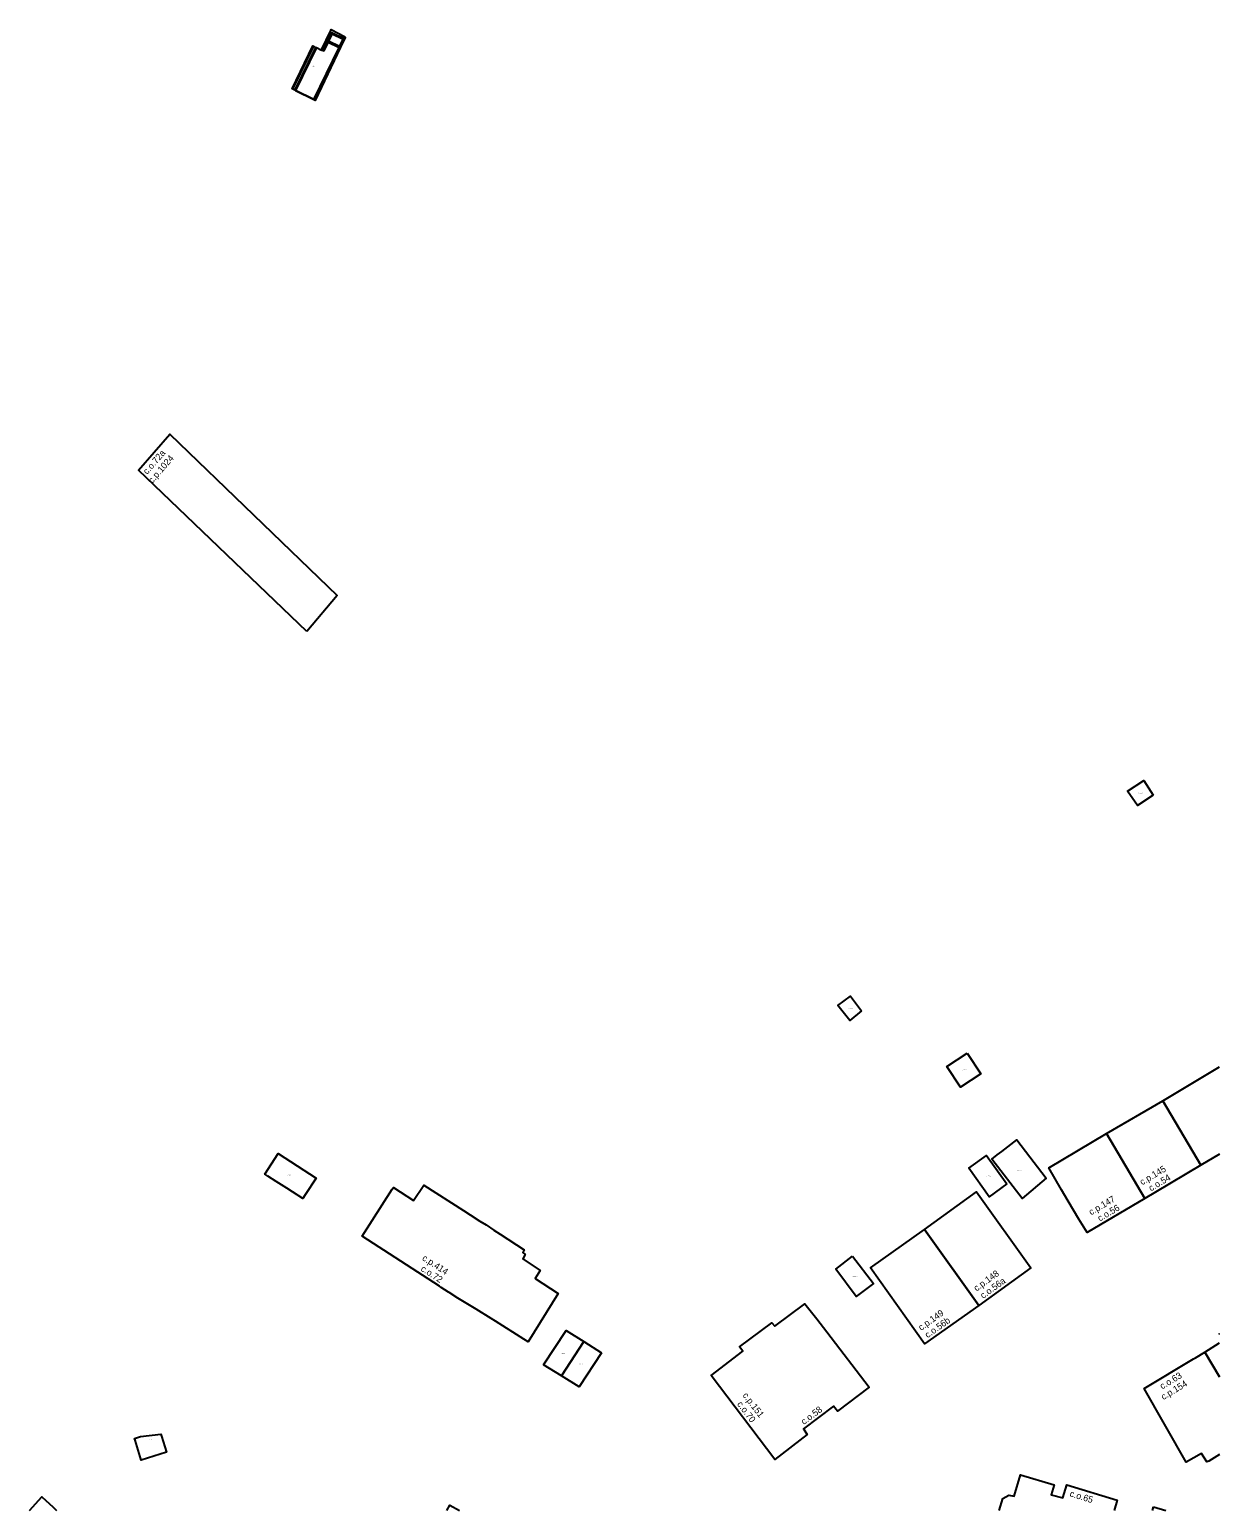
# Model space of a CAD drawing. Extents: x -600391 to -599491, y -1160176 to -1159402.
# Drawn here: x -599673.3 to -599490.8, y -1160176.1 to -1159948.9 of the extents above; entities that cross this region are included whole.
import ezdxf

# ---------------------------------------------------------------- set-up
doc = ezdxf.new("R2010")
doc.units = 0
for name, color, linetype in [('Level 10', 7, 'Continuous'), ('Level 12', 7, 'Continuous'), ('Level 24', 7, 'Continuous'), ('Level 25', 7, 'Continuous'), ('Level 61', 7, 'Continuous'), ('Level 62', 7, 'Continuous')]:
    doc.layers.add(name, color=color, linetype=linetype)

msp = doc.modelspace()

# ---------------------------------------------------------------- linework, layer by layer
at = {"layer": 'Level 61'}
for p, q in [((-599499.47, -1160113.22), (-599490.77, -1160108.02)), ((-599490.77, -1160121.43), (-599493.62, -1160123.1)), ((-599492.99, -1160151.79), (-599490.77, -1160150.38)), ((-599490.79, -1160149), (-599490.77, -1160148.99)), ((-599490.77, -1160149.03), (-599490.79, -1160149)), ((-599492.99, -1160151.79), (-599490.77, -1160155.57)), ((-599490.77, -1160155.57), (-599492.99, -1160151.79)), ((-599490.77, -1160167.48), (-599492.4, -1160168.53)), ((-599673.33, -1160176.08), (-599671.47, -1160173.99)), ((-599669.74, -1160175.58), (-599669.18, -1160176.08)), ((-599609.33, -1160176.08), (-599608.87, -1160175.27)), ((-599608.87, -1160175.27), (-599607.37, -1160176.08)), ((-599524.55, -1160176.08), (-599524, -1160174.25)), ((-599506.48, -1160174.51), (-599506.9, -1160176.08)), ((-599501.05, -1160176.08), (-599500.89, -1160175.55)), ((-599500.89, -1160175.55), (-599498.99, -1160176.08))]:
    msp.add_line(p, q, dxfattribs=at)
for points in [[(-599627.23, -1159949.27), (-599627.05, -1159948.9)], [(-599627.05, -1159948.9), (-599625.04, -1159949.97)], [(-599628.49, -1159951.91), (-599627.88, -1159950.64)], [(-599628.23, -1159952.04), (-599627.62, -1159950.77)], [(-599627.62, -1159950.77), (-599628.23, -1159952.04)], [(-599627.53, -1159950.81), (-599628.19, -1159952.18)], [(-599628.19, -1159952.18), (-599627.53, -1159950.81)], [(-599627.88, -1159950.64), (-599627.82, -1159950.51)], [(-599627.62, -1159950.77), (-599627.88, -1159950.64)], [(-599627.88, -1159950.64), (-599627.62, -1159950.77)], [(-599627.82, -1159950.51), (-599627.27, -1159949.36)], [(-599627.82, -1159950.51), (-599627.56, -1159950.64)], [(-599627.56, -1159950.64), (-599627.82, -1159950.51)], [(-599627.56, -1159950.64), (-599627.62, -1159950.77)], [(-599627.62, -1159950.77), (-599627.56, -1159950.64)], [(-599627.62, -1159950.77), (-599627.54, -1159950.81)], [(-599627.54, -1159950.81), (-599627.62, -1159950.77)], [(-599627.56, -1159950.64), (-599627.01, -1159949.49)], [(-599627.01, -1159949.49), (-599627.56, -1159950.64)], [(-599627.56, -1159950.64), (-599627.48, -1159950.68)], [(-599627.48, -1159950.68), (-599627.56, -1159950.64)], [(-599627.54, -1159950.81), (-599627.53, -1159950.81)], [(-599627.53, -1159950.81), (-599627.54, -1159950.81)], [(-599627.53, -1159950.81), (-599627.47, -1159950.68)], [(-599627.47, -1159950.68), (-599627.53, -1159950.81)], [(-599625.85, -1159951.65), (-599627.53, -1159950.81)], [(-599627.53, -1159950.81), (-599625.85, -1159951.65)], [(-599627.48, -1159950.68), (-599627.47, -1159950.68)], [(-599627.47, -1159950.68), (-599627.48, -1159950.68)], [(-599626.92, -1159949.53), (-599627.47, -1159950.68)], [(-599627.47, -1159950.68), (-599626.92, -1159949.53)], [(-599627.47, -1159950.68), (-599625.79, -1159951.51)], [(-599625.79, -1159951.51), (-599627.47, -1159950.68)], [(-599627.27, -1159949.36), (-599627.23, -1159949.27)], [(-599627.01, -1159949.49), (-599627.27, -1159949.36)], [(-599627.27, -1159949.36), (-599627.01, -1159949.49)], [(-599626.88, -1159949.44), (-599627.23, -1159949.27)], [(-599627.23, -1159949.27), (-599626.88, -1159949.44)], [(-599627.01, -1159949.49), (-599626.92, -1159949.53)], [(-599626.92, -1159949.53), (-599627.01, -1159949.49)], [(-599626.88, -1159949.44), (-599626.92, -1159949.53)], [(-599626.92, -1159949.53), (-599626.88, -1159949.44)], [(-599625.23, -1159950.36), (-599626.92, -1159949.53)], [(-599626.92, -1159949.53), (-599625.23, -1159950.36)], [(-599625.18, -1159950.27), (-599626.88, -1159949.44)], [(-599626.88, -1159949.44), (-599625.18, -1159950.27)], [(-599625.79, -1159951.51), (-599625.23, -1159950.36)], [(-599625.23, -1159950.36), (-599625.79, -1159951.51)], [(-599624.93, -1159950.1), (-599625.65, -1159951.58)], [(-599625.04, -1159949.97), (-599625.18, -1159950.27)], [(-599625.18, -1159950.27), (-599625.04, -1159949.97)], [(-599625.04, -1159949.97), (-599624.9, -1159950.04)], [(-599624.9, -1159950.04), (-599624.93, -1159950.1)], [(-599633.06, -1159958), (-599629.87, -1159951.41)], [(-599629.78, -1159951.45), (-599632.94, -1159957.95)], [(-599632.94, -1159957.95), (-599629.78, -1159951.45)], [(-599632.58, -1159958.13), (-599629.42, -1159951.62)], [(-599629.42, -1159951.62), (-599632.58, -1159958.13)], [(-599629.33, -1159951.66), (-599632.52, -1159958.23)], [(-599632.52, -1159958.23), (-599629.33, -1159951.66)], [(-599629.87, -1159951.41), (-599629.78, -1159951.45)], [(-599629.78, -1159951.45), (-599629.42, -1159951.62)], [(-599629.71, -1159959.64), (-599625.85, -1159951.65)], [(-599625.85, -1159951.65), (-599629.71, -1159959.64)], [(-599625.65, -1159951.58), (-599629.54, -1159959.77)], [(-599629.42, -1159951.62), (-599629.33, -1159951.66)], [(-599629.33, -1159951.66), (-599628.54, -1159952.03)], [(-599628.54, -1159952.03), (-599628.53, -1159952.02)], [(-599628.53, -1159952.02), (-599628.49, -1159951.91)], [(-599628.19, -1159952.18), (-599628.53, -1159952.02)], [(-599628.53, -1159952.02), (-599628.19, -1159952.18)], [(-599628.49, -1159951.91), (-599628.23, -1159952.04)], [(-599628.23, -1159952.04), (-599628.49, -1159951.91)], [(-599625.79, -1159951.51), (-599625.65, -1159951.58)], [(-599625.65, -1159951.58), (-599625.79, -1159951.51)], [(-599629.54, -1159959.77), (-599633.06, -1159958)], [(-599632.94, -1159957.95), (-599632.58, -1159958.13)], [(-599632.58, -1159958.13), (-599632.94, -1159957.95)], [(-599632.52, -1159958.23), (-599629.71, -1159959.64)], [(-599629.71, -1159959.64), (-599632.52, -1159958.23)], [(-599656.63, -1160016.48), (-599651.84, -1160010.96)], [(-599651.84, -1160010.96), (-599626.15, -1160035.72)], [(-599630.79, -1160041.22), (-599656.63, -1160016.48)], [(-599626.15, -1160035.72), (-599630.79, -1160041.22)], [(-599504.86, -1160065.74), (-599502.38, -1160064.11)], [(-599502.38, -1160064.11), (-599500.92, -1160066.33)], [(-599503.35, -1160067.94), (-599504.86, -1160065.74)], [(-599500.92, -1160066.33), (-599503.35, -1160067.94)], [(-599549.32, -1160098.6), (-599547.4, -1160097.18)], [(-599547.49, -1160100.91), (-599549.32, -1160098.6)], [(-599547.4, -1160097.18), (-599545.69, -1160099.44)], [(-599545.69, -1160099.44), (-599547.49, -1160100.91)], [(-599532.59, -1160107.97), (-599529.48, -1160105.92)], [(-599530.49, -1160111.15), (-599532.59, -1160107.97)], [(-599529.48, -1160105.92), (-599527.38, -1160109.1)], [(-599527.38, -1160109.1), (-599530.49, -1160111.15)], [(-599508.07, -1160118.25), (-599499.47, -1160113.22)], [(-599499.47, -1160113.22), (-599493.62, -1160123.1)], [(-599493.62, -1160123.1), (-599499.47, -1160113.22)], [(-599524.14, -1160121), (-599521.83, -1160119.24)], [(-599521.83, -1160119.24), (-599520.52, -1160120.96)], [(-599516.96, -1160123.5), (-599508.07, -1160118.25)], [(-599502.22, -1160128.23), (-599508.07, -1160118.25)], [(-599508.07, -1160118.25), (-599502.22, -1160128.23)], [(-599637.26, -1160124.48), (-599635.21, -1160121.32)], [(-599635.21, -1160121.32), (-599629.37, -1160125.11)], [(-599525.68, -1160122.17), (-599524.86, -1160121.54)], [(-599524.86, -1160121.54), (-599524.14, -1160121)], [(-599520.52, -1160120.96), (-599517.35, -1160125.13)], [(-599529.21, -1160123.58), (-599526.53, -1160121.65)], [(-599526.09, -1160127.95), (-599529.21, -1160123.58)], [(-599526.53, -1160121.65), (-599523.37, -1160126)], [(-599521.03, -1160128.23), (-599525.68, -1160122.17)], [(-599515, -1160126.91), (-599516.96, -1160123.5)], [(-599493.62, -1160123.1), (-599500.59, -1160127.28)], [(-599636.95, -1160124.68), (-599637.26, -1160124.48)], [(-599636.77, -1160124.79), (-599636.95, -1160124.68)], [(-599635.51, -1160125.6), (-599636.77, -1160124.79)], [(-599633.86, -1160126.64), (-599635.51, -1160125.6)], [(-599629.37, -1160125.11), (-599631.04, -1160127.68)], [(-599614.43, -1160128.52), (-599612.84, -1160126.17)], [(-599612.84, -1160126.17), (-599606.75, -1160130.07)], [(-599523.37, -1160126), (-599526.09, -1160127.95)], [(-599517.35, -1160125.13), (-599521.03, -1160128.23)], [(-599633, -1160127.2), (-599633.86, -1160126.64)], [(-599631.39, -1160128.22), (-599633, -1160127.2)], [(-599631.04, -1160127.68), (-599631.39, -1160128.22)], [(-599622.28, -1160134), (-599617.68, -1160126.8)], [(-599617.68, -1160126.8), (-599617.48, -1160126.56)], [(-599617.48, -1160126.56), (-599614.43, -1160128.52)], [(-599536.03, -1160132.96), (-599528.03, -1160127.22)], [(-599528.03, -1160127.22), (-599519.71, -1160138.89)], [(-599513.96, -1160128.65), (-599515, -1160126.91)], [(-599502.22, -1160128.23), (-599511.06, -1160133.43)], [(-599500.59, -1160127.28), (-599502.22, -1160128.23)], [(-599606.75, -1160130.07), (-599605.74, -1160130.72)], [(-599605.74, -1160130.72), (-599604.25, -1160131.69)], [(-599512.32, -1160131.42), (-599513.96, -1160128.65)], [(-599604.25, -1160131.69), (-599603.3, -1160132.28)], [(-599603.3, -1160132.28), (-599602.09, -1160133.1)], [(-599544.3, -1160138.86), (-599536.03, -1160132.96)], [(-599527.69, -1160144.66), (-599536.03, -1160132.96)], [(-599536.03, -1160132.96), (-599527.69, -1160144.66)], [(-599511.06, -1160133.43), (-599512.32, -1160131.42)], [(-599610.44, -1160141.7), (-599622.28, -1160134)], [(-599602.09, -1160133.1), (-599601.11, -1160133.7)], [(-599601.11, -1160133.7), (-599597.46, -1160136.11)], [(-599597.46, -1160136.11), (-599597.66, -1160136.51)], [(-599597.66, -1160136.51), (-599597.27, -1160136.83)], [(-599597.27, -1160136.83), (-599597.66, -1160137.48)], [(-599597.66, -1160137.48), (-599595, -1160139.29)], [(-599549.63, -1160139.08), (-599547.05, -1160137.09)], [(-599547.05, -1160137.09), (-599543.86, -1160141.26)], [(-599595, -1160139.29), (-599595.75, -1160140.48)], [(-599546.48, -1160143.24), (-599549.63, -1160139.08)], [(-599536.01, -1160150.55), (-599544.3, -1160138.86)], [(-599519.71, -1160138.89), (-599527.69, -1160144.66)], [(-599610.19, -1160141.87), (-599610.44, -1160141.7)], [(-599609.04, -1160142.62), (-599610.19, -1160141.87)], [(-599595.75, -1160140.48), (-599592.21, -1160142.82)], [(-599543.86, -1160141.26), (-599546.48, -1160143.24)], [(-599608.98, -1160142.66), (-599609.04, -1160142.62)], [(-599607.63, -1160143.53), (-599608.98, -1160142.66)], [(-599606.36, -1160144.29), (-599607.63, -1160143.53)], [(-599604.81, -1160145.21), (-599606.36, -1160144.29)], [(-599592.21, -1160142.82), (-599596.84, -1160150.21)], [(-599602.52, -1160146.65), (-599604.81, -1160145.21)], [(-599558.97, -1160147.82), (-599554.36, -1160144.39)], [(-599554.36, -1160144.39), (-599552.56, -1160146.69)], [(-599527.69, -1160144.66), (-599536.01, -1160150.55)], [(-599601.87, -1160147.06), (-599602.52, -1160146.65)], [(-599597.5, -1160149.8), (-599601.87, -1160147.06)], [(-599594.47, -1160153.74), (-599590.98, -1160148.48)], [(-599590.98, -1160148.48), (-599588.3, -1160150.17)], [(-599564.39, -1160150.99), (-599559.46, -1160147.28)], [(-599559.46, -1160147.28), (-599558.97, -1160147.82)], [(-599552.56, -1160146.69), (-599551.02, -1160148.67)], [(-599551.02, -1160148.67), (-599544.49, -1160157.2)], [(-599596.84, -1160150.21), (-599597.5, -1160149.8)], [(-599588.3, -1160150.17), (-599591.73, -1160155.43)], [(-599591.73, -1160155.43), (-599588.3, -1160150.17)], [(-599588.3, -1160150.17), (-599585.6, -1160151.91)], [(-599563.92, -1160151.67), (-599564.39, -1160150.99)], [(-599585.6, -1160151.91), (-599589.01, -1160157.12)], [(-599568.75, -1160155.37), (-599563.92, -1160151.67)], [(-599502.31, -1160157.37), (-599494.76, -1160152.83)], [(-599494.76, -1160152.83), (-599494.45, -1160152.66)], [(-599494.45, -1160152.66), (-599492.99, -1160151.79)], [(-599591.73, -1160155.43), (-599594.47, -1160153.74)], [(-599589.01, -1160157.12), (-599591.73, -1160155.43)], [(-599558.98, -1160168.28), (-599568.75, -1160155.37)], [(-599544.49, -1160157.2), (-599549.37, -1160160.87)], [(-599495.85, -1160168.7), (-599502.31, -1160157.37)], [(-599549.98, -1160160.11), (-599554.59, -1160163.59)], [(-599549.37, -1160160.87), (-599549.98, -1160160.11)], [(-599657.25, -1160165.03), (-599656.32, -1160164.74)], [(-599656.32, -1160164.74), (-599653.18, -1160164.38)], [(-599653.18, -1160164.38), (-599653.09, -1160164.67)], [(-599653.09, -1160164.67), (-599652.31, -1160167.17)], [(-599554.02, -1160164.42), (-599558.98, -1160168.28)], [(-599554.59, -1160163.59), (-599554.02, -1160164.42)], [(-599657.16, -1160165.33), (-599657.25, -1160165.03)], [(-599656.21, -1160168.39), (-599657.16, -1160165.33)], [(-599652.31, -1160167.17), (-599656.21, -1160168.39)], [(-599493.52, -1160167.37), (-599495.85, -1160168.7)], [(-599492.68, -1160168.65), (-599493.52, -1160167.37)], [(-599492.4, -1160168.53), (-599492.68, -1160168.65)], [(-599522.26, -1160173.92), (-599521.28, -1160170.64)], [(-599521.28, -1160170.64), (-599516.14, -1160172.16)], [(-599524, -1160174.25), (-599523.08, -1160173.74)], [(-599523.08, -1160173.74), (-599522.26, -1160173.92)], [(-599516.14, -1160172.16), (-599516.59, -1160173.67)], [(-599516.59, -1160173.67), (-599514.82, -1160174.17)], [(-599514.82, -1160174.17), (-599514.19, -1160172.17)], [(-599514.19, -1160172.17), (-599506.48, -1160174.51)], [(-599671.47, -1160173.99), (-599669.74, -1160175.58)]]:
    msp.add_lwpolyline(points, dxfattribs=at)
at = {"layer": 'Level 62'}
for p, q in [((-599669.74, -1160175.58), (-599669.18, -1160176.08)), ((-599501.05, -1160176.08), (-599500.89, -1160175.55)), ((-599500.89, -1160175.55), (-599498.99, -1160176.08))]:
    msp.add_line(p, q, dxfattribs=at)
for points in [[(-599626.88, -1159949.44), (-599627.23, -1159949.27), (-599627.05, -1159948.9), (-599625.04, -1159949.97), (-599625.18, -1159950.27), (-599626.88, -1159949.44)], [(-599629.33, -1159951.66), (-599632.52, -1159958.23), (-599629.71, -1159959.64), (-599625.85, -1159951.65), (-599627.53, -1159950.81), (-599627.47, -1159950.68), (-599625.79, -1159951.51), (-599625.65, -1159951.58), (-599629.54, -1159959.77), (-599633.06, -1159958), (-599629.87, -1159951.41), (-599629.78, -1159951.45), (-599632.94, -1159957.95), (-599632.58, -1159958.13), (-599629.42, -1159951.62), (-599629.33, -1159951.66)], [(-599629.33, -1159951.66), (-599628.54, -1159952.03), (-599628.53, -1159952.02), (-599628.19, -1159952.18), (-599627.53, -1159950.81), (-599625.85, -1159951.65), (-599629.71, -1159959.64), (-599632.52, -1159958.23), (-599629.33, -1159951.66)], [(-599627.53, -1159950.81), (-599628.19, -1159952.18), (-599628.53, -1159952.02), (-599628.49, -1159951.91), (-599628.23, -1159952.04), (-599627.62, -1159950.77), (-599627.54, -1159950.81), (-599627.53, -1159950.81)], [(-599627.62, -1159950.77), (-599628.23, -1159952.04), (-599628.49, -1159951.91), (-599627.88, -1159950.64), (-599627.62, -1159950.77)], [(-599627.62, -1159950.77), (-599627.88, -1159950.64), (-599627.82, -1159950.51), (-599627.56, -1159950.64), (-599627.62, -1159950.77)], [(-599627.27, -1159949.36), (-599627.01, -1159949.49), (-599627.56, -1159950.64), (-599627.82, -1159950.51), (-599627.27, -1159949.36)], [(-599627.53, -1159950.81), (-599627.54, -1159950.81), (-599627.62, -1159950.77), (-599627.56, -1159950.64), (-599627.48, -1159950.68), (-599627.47, -1159950.68), (-599627.53, -1159950.81)], [(-599626.92, -1159949.53), (-599627.47, -1159950.68), (-599627.48, -1159950.68), (-599627.56, -1159950.64), (-599627.01, -1159949.49), (-599626.92, -1159949.53)], [(-599626.92, -1159949.53), (-599625.23, -1159950.36), (-599625.79, -1159951.51), (-599627.47, -1159950.68), (-599626.92, -1159949.53)], [(-599626.88, -1159949.44), (-599626.92, -1159949.53), (-599627.01, -1159949.49), (-599627.27, -1159949.36), (-599627.23, -1159949.27), (-599626.88, -1159949.44)], [(-599625.04, -1159949.97), (-599624.9, -1159950.04), (-599624.93, -1159950.1), (-599625.65, -1159951.58), (-599625.79, -1159951.51), (-599625.23, -1159950.36), (-599626.92, -1159949.53), (-599626.88, -1159949.44), (-599625.18, -1159950.27), (-599625.04, -1159949.97)], [(-599629.42, -1159951.62), (-599632.58, -1159958.13), (-599632.94, -1159957.95), (-599629.78, -1159951.45), (-599629.42, -1159951.62)], [(-599630.79, -1160041.22), (-599656.63, -1160016.48), (-599651.84, -1160010.96), (-599626.15, -1160035.72), (-599630.79, -1160041.22)], [(-599500.92, -1160066.33), (-599503.35, -1160067.94), (-599504.86, -1160065.74), (-599502.38, -1160064.11), (-599500.92, -1160066.33)], [(-599545.69, -1160099.44), (-599547.49, -1160100.91), (-599549.32, -1160098.6), (-599547.4, -1160097.18), (-599545.69, -1160099.44)], [(-599529.48, -1160105.92), (-599527.38, -1160109.1), (-599530.49, -1160111.15), (-599532.59, -1160107.97), (-599529.48, -1160105.92)], [(-599490.77, -1160121.43), (-599493.62, -1160123.1), (-599499.47, -1160113.22), (-599490.77, -1160108.02)], [(-599500.59, -1160127.28), (-599502.22, -1160128.23), (-599508.07, -1160118.25), (-599499.47, -1160113.22), (-599493.62, -1160123.1), (-599500.59, -1160127.28)], [(-599524.86, -1160121.54), (-599524.14, -1160121), (-599521.83, -1160119.24), (-599520.52, -1160120.96), (-599517.35, -1160125.13), (-599521.03, -1160128.23), (-599525.68, -1160122.17), (-599524.86, -1160121.54)], [(-599513.96, -1160128.65), (-599515, -1160126.91), (-599516.96, -1160123.5), (-599508.07, -1160118.25), (-599502.22, -1160128.23), (-599511.06, -1160133.43), (-599512.32, -1160131.42), (-599513.96, -1160128.65)], [(-599631.04, -1160127.68), (-599631.39, -1160128.22), (-599633, -1160127.2), (-599633.86, -1160126.64), (-599635.51, -1160125.6), (-599636.77, -1160124.79), (-599636.95, -1160124.68), (-599637.26, -1160124.48), (-599635.21, -1160121.32), (-599629.37, -1160125.11), (-599631.04, -1160127.68)], [(-599523.37, -1160126), (-599526.09, -1160127.95), (-599529.21, -1160123.58), (-599526.53, -1160121.65), (-599523.37, -1160126)], [(-599606.36, -1160144.29), (-599607.63, -1160143.53), (-599608.98, -1160142.66), (-599609.04, -1160142.62), (-599610.19, -1160141.87), (-599610.44, -1160141.7), (-599622.28, -1160134), (-599617.68, -1160126.8), (-599617.48, -1160126.56), (-599614.43, -1160128.52), (-599612.84, -1160126.17), (-599606.75, -1160130.07), (-599605.74, -1160130.72), (-599604.25, -1160131.69), (-599603.3, -1160132.28), (-599602.09, -1160133.1), (-599601.11, -1160133.7), (-599597.46, -1160136.11), (-599597.66, -1160136.51), (-599597.27, -1160136.83), (-599597.66, -1160137.48), (-599595, -1160139.29), (-599595.75, -1160140.48), (-599592.21, -1160142.82), (-599596.84, -1160150.21), (-599597.5, -1160149.8), (-599601.87, -1160147.06), (-599602.52, -1160146.65), (-599604.81, -1160145.21), (-599606.36, -1160144.29)], [(-599536.03, -1160132.96), (-599528.03, -1160127.22), (-599519.71, -1160138.89), (-599527.69, -1160144.66), (-599536.03, -1160132.96)], [(-599536.03, -1160132.96), (-599527.69, -1160144.66), (-599536.01, -1160150.55), (-599544.3, -1160138.86), (-599536.03, -1160132.96)], [(-599547.05, -1160137.09), (-599543.86, -1160141.26), (-599546.48, -1160143.24), (-599549.63, -1160139.08), (-599547.05, -1160137.09)], [(-599552.56, -1160146.69), (-599551.02, -1160148.67), (-599544.49, -1160157.2), (-599549.37, -1160160.87), (-599549.98, -1160160.11), (-599554.59, -1160163.59), (-599554.02, -1160164.42), (-599558.98, -1160168.28), (-599568.75, -1160155.37), (-599563.92, -1160151.67), (-599564.39, -1160150.99), (-599559.46, -1160147.28), (-599558.97, -1160147.82), (-599554.36, -1160144.39), (-599552.56, -1160146.69)], [(-599594.47, -1160153.74), (-599590.98, -1160148.48), (-599588.3, -1160150.17), (-599591.73, -1160155.43), (-599594.47, -1160153.74)], [(-599585.6, -1160151.91), (-599589.01, -1160157.12), (-599591.73, -1160155.43), (-599588.3, -1160150.17), (-599585.6, -1160151.91)], [(-599490.77, -1160155.57), (-599492.99, -1160151.79), (-599490.77, -1160150.38)], [(-599490.77, -1160149.03), (-599490.79, -1160149), (-599490.77, -1160148.99)], [(-599490.77, -1160167.48), (-599492.4, -1160168.53), (-599492.68, -1160168.65), (-599493.52, -1160167.37), (-599495.85, -1160168.7), (-599502.31, -1160157.37), (-599494.76, -1160152.83)], [(-599494.76, -1160152.83), (-599494.45, -1160152.66), (-599492.99, -1160151.79), (-599490.77, -1160155.57)], [(-599653.09, -1160164.67), (-599652.31, -1160167.17), (-599656.21, -1160168.39), (-599657.16, -1160165.33), (-599657.25, -1160165.03), (-599656.32, -1160164.74), (-599653.18, -1160164.38), (-599653.09, -1160164.67)], [(-599524.55, -1160176.08), (-599524, -1160174.25), (-599523.08, -1160173.74), (-599522.26, -1160173.92), (-599521.28, -1160170.64), (-599516.14, -1160172.16), (-599516.59, -1160173.67), (-599514.82, -1160174.17), (-599514.19, -1160172.17), (-599506.48, -1160174.51), (-599506.9, -1160176.08)], [(-599673.33, -1160176.08), (-599671.47, -1160173.99), (-599669.74, -1160175.58)], [(-599609.33, -1160176.08), (-599608.87, -1160175.27), (-599607.37, -1160176.08)]]:
    msp.add_lwpolyline(points, dxfattribs=at)

# ---------------------------------------------------------------- texts
at = {"layer": 'Level 10'}
for s, rotation, p in [('c.o.72a', 49.0501, (-599655.29, -1160017.22)), ('c.o.54', 30.7889, (-599501.27, -1160127.16)), ('c.o.56', 30.4911, (-599509.11, -1160131.78)), ('c.o.72', 326.9949, (-599613.42, -1160139.24)), ('c.o.56a', 35.866, (-599527.03, -1160143.65)), ('c.o.56b', 35.2952, (-599535.54, -1160149.69)), ('c.o.63', 31.0178, (-599499.54, -1160157.54)), ('c.o.70', 307.1197, (-599564.84, -1160159.8)), ('c.o.58', 36.9891, (-599554.52, -1160163)), ('c.o.65', 343.118, (-599513.82, -1160173.92))]:
    msp.add_text(s, height=1, rotation=rotation, dxfattribs=at).set_placement(p)
at = {"layer": 'Level 12'}
for s, rotation, p in [('c.p.1024', 49.0501, (-599654.48, -1160018.58)), ('c.p.145', 30.7889, (-599502.62, -1160126.22)), ('c.p.147', 30.4911, (-599510.45, -1160130.83)), ('c.p.414', 326.9949, (-599613.19, -1160137.61)), ('c.p.148', 35.866, (-599528.03, -1160142.52)), ('c.p.149', 35.2952, (-599536.54, -1160148.55)), ('c.p.154', 31.0178, (-599499.36, -1160159.17)), ('c.p.151', 307.1197, (-599563.99, -1160158.45))]:
    msp.add_text(s, height=1, rotation=rotation, dxfattribs=at).set_placement(p)
at = {"layer": 'Level 24'}
for s, p in [('c.z.614', (-599629.97, -1159954.51)), ('c.z.1661', (-599633.84, -1160124.68)), ('c.z.301', (-599654.9, -1160165.25))]:
    msp.add_text(s, height=0.1, dxfattribs=at).set_placement(p)
at = {"layer": 'Level 25'}
for s, p in [('c.pp.141_A', (-599503.19, -1160066.05)), ('c.pp.148_B', (-599547.76, -1160099.08)), ('c.pp.147_B', (-599530.28, -1160108.54)), ('c.pp.147_A', (-599521.86, -1160123.99)), ('c.pp.148_A', (-599526.57, -1160124.84)), ('c.pp.149_A', (-599547.04, -1160140.2)), ('c.pp.414_A', (-599591.71, -1160152.01)), ('c.pp.414_B', (-599588.96, -1160153.66))]:
    msp.add_text(s, height=0.1, dxfattribs=at).set_placement(p)

doc.saveas('drawing.dxf')
